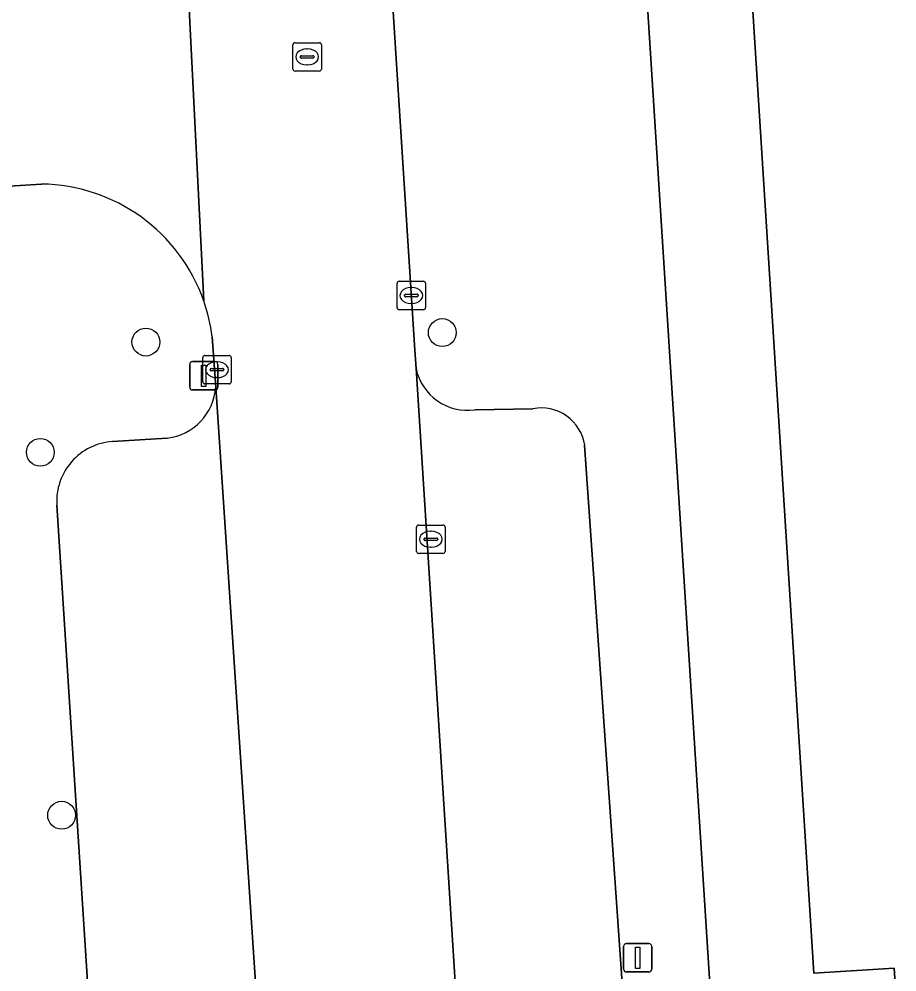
# Model space of a CAD drawing. Extents: x 159680 to 160786, y 387323 to 388340.
# Drawn here: x 160354.58 to 160385.47, y 387804.95 to 387838.45 of the extents above; entities that cross this region are included whole.
import ezdxf

# ---------------------------------------------------------------- set-up
doc = ezdxf.new("R2010")
doc.units = 0
for name, color, linetype in [('IMGEO_Boom', 7, 'Continuous'), ('IMGEO_Erf', 7, 'Continuous'), ('IMGEO_Kolk', 7, 'Continuous'), ('IMGEO_Lichtmast', 7, 'Continuous'), ('IMGEO_Pand', 7, 'Continuous'), ('IMGEO_Parkeervlak_open', 7, 'Continuous'), ('IMGEO_Rijbaan_lokaal_open', 7, 'Continuous'), ('IMGEO_Rioolput', 7, 'Continuous'), ('IMGEO_Voetpad_open', 7, 'Continuous')]:
    doc.layers.add(name, color=color, linetype=linetype)

msp = doc.modelspace()

# ---------------------------------------------------------------- linework, layer by layer
at = {"layer": 'IMGEO_Boom'}
for centre in [(160369.473, 387827.427), (160359.046, 387827.092), (160355.333, 387823.217), (160356.082, 387810.458)]:
    msp.add_circle(centre, 0.489, dxfattribs=at)
at = {"layer": 'IMGEO_Erf'}
msp.add_lwpolyline([(160433.008, 387803.861), (160431.313, 387803.751), (160431.102, 387803.737), (160431.285, 387800.785), (160385.845, 387797.887), (160385.372, 387805.079), (160382.547, 387804.9), (160379.786, 387848.356), (160391.965, 387849.14), (160391.896, 387850.211), (160376.036, 387849.196), (160380.058, 387786.16), (160380.134, 387784.972)], dxfattribs=at)
at = {"layer": 'IMGEO_Kolk'}
for p, q in [((160367.885, 387828.304), (160367.885, 387829.156)), ((160367.96, 387829.23), (160368.812, 387829.23)), ((160368.886, 387829.156), (160368.886, 387828.304)), ((160368.144, 387828.724), (160368.144, 387828.736)), ((160368.187, 387828.773), (160368.585, 387828.773)), ((160368.373, 387829.01), (160368.398, 387829.01)), ((160368.628, 387828.736), (160368.628, 387828.724)), ((160368.582, 387828.687), (160368.184, 387828.687)), ((160368.396, 387828.45), (160368.371, 387828.45)), ((160368.812, 387828.23), (160367.96, 387828.23)), ((160361.048, 387825.696), (160361.048, 387826.548)), ((160361.123, 387826.622), (160361.975, 387826.622)), ((160361.536, 387826.402), (160361.561, 387826.402)), ((160362.049, 387826.548), (160362.049, 387825.696)), ((160361.307, 387826.116), (160361.307, 387826.128)), ((160361.745, 387826.079), (160361.347, 387826.079)), ((160361.35, 387826.165), (160361.748, 387826.165)), ((160361.791, 387826.128), (160361.791, 387826.116)), ((160361.559, 387825.842), (160361.534, 387825.842)), ((160361.975, 387825.622), (160361.123, 387825.622)), ((160368.646, 387820.661), (160369.498, 387820.661)), ((160368.571, 387819.735), (160368.571, 387820.587)), ((160369.059, 387820.441), (160369.084, 387820.441)), ((160369.572, 387820.587), (160369.572, 387819.735)), ((160368.83, 387820.155), (160368.83, 387820.167)), ((160369.268, 387820.118), (160368.87, 387820.118)), ((160368.873, 387820.204), (160369.271, 387820.204)), ((160369.314, 387820.167), (160369.314, 387820.155)), ((160369.498, 387819.661), (160368.646, 387819.661)), ((160369.082, 387819.881), (160369.057, 387819.881))]:
    msp.add_line(p, q, dxfattribs=at)
for points in [[(160367.885, 387828.304), (160367.885, 387829.156)], [(160367.96, 387829.23), (160368.812, 387829.23)], [(160368.886, 387829.156), (160368.886, 387828.304)], [(160368.812, 387828.23), (160367.96, 387828.23)], [(160361.048, 387825.696), (160361.048, 387826.548)], [(160361.123, 387826.622), (160361.975, 387826.622)], [(160362.049, 387826.548), (160362.049, 387825.696)], [(160361.975, 387825.622), (160361.123, 387825.622)], [(160368.646, 387820.661), (160369.498, 387820.661)], [(160368.571, 387819.735), (160368.571, 387820.587)], [(160369.572, 387820.587), (160369.572, 387819.735)], [(160369.498, 387819.661), (160368.646, 387819.661)]]:
    msp.add_lwpolyline(points, dxfattribs=at)
for centre, radius, start, end in [((160367.962, 387829.154), 0.0765, 91.552, 178.448), ((160367.962, 387829.154), 0.0765, 91.552, 178.448), ((160368.81, 387829.154), 0.0765, 1.552, 88.448), ((160368.81, 387829.154), 0.0765, 1.552, 88.448), ((160368.184, 387828.733), 0.0403, 85.8775, 175.7526), ((160368.181, 387828.723), 0.0366, 178.938, 274.7102), ((160368.585, 387828.73), 0.043, 264.8664, 352.4533), ((160368.589, 387828.735), 0.0386, 1.7309, 96.639), ((160367.962, 387828.306), 0.0765, 181.552, 268.448), ((160367.962, 387828.306), 0.0765, 181.552, 268.448), ((160368.81, 387828.306), 0.0765, 271.552, 358.448), ((160368.81, 387828.306), 0.0765, 271.552, 358.448), ((160361.125, 387826.546), 0.0765, 91.552, 178.448), ((160361.125, 387826.546), 0.0765, 91.552, 178.448), ((160361.973, 387826.546), 0.0765, 1.552, 88.448), ((160361.973, 387826.546), 0.0765, 1.552, 88.448), ((160361.347, 387826.125), 0.0403, 85.8775, 175.7526), ((160361.344, 387826.115), 0.0366, 178.938, 274.7102), ((160361.748, 387826.122), 0.043, 264.8664, 352.4533), ((160361.752, 387826.127), 0.0386, 1.7309, 96.639), ((160361.125, 387825.698), 0.0765, 181.552, 268.448), ((160361.125, 387825.698), 0.0765, 181.552, 268.448), ((160361.973, 387825.698), 0.0765, 271.552, 358.448), ((160361.973, 387825.698), 0.0765, 271.552, 358.448), ((160368.648, 387820.585), 0.0765, 91.552, 178.448), ((160368.648, 387820.585), 0.0765, 91.552, 178.448), ((160369.496, 387820.585), 0.0765, 1.552, 88.448), ((160369.496, 387820.585), 0.0765, 1.552, 88.448), ((160368.87, 387820.164), 0.0403, 85.8775, 175.7526), ((160368.867, 387820.154), 0.0366, 178.938, 274.7102), ((160369.271, 387820.161), 0.043, 264.8664, 352.4533), ((160369.275, 387820.166), 0.0386, 1.7309, 96.639), ((160368.648, 387819.737), 0.0765, 181.552, 268.448), ((160368.648, 387819.737), 0.0765, 181.552, 268.448), ((160369.496, 387819.737), 0.0765, 271.552, 358.448), ((160369.496, 387819.737), 0.0765, 271.552, 358.448)]:
    msp.add_arc(centre, radius, start, end, dxfattribs=at)
for centre, major_axis, ratio, start_param, end_param in [((160368.372, 387828.73), (-0.387, 0.002), 0.722429, 4.712389, 7.853982), ((160368.397, 387828.73), (-0.39, 0.002), 0.717154, 1.570796, 4.712389), ((160361.535, 387826.122), (-0.387, 0.002), 0.722429, 4.712389, 7.853982), ((160361.56, 387826.122), (-0.39, 0.002), 0.717154, 1.570796, 4.712389), ((160369.058, 387820.161), (-0.387, 0.002), 0.722429, 4.712389, 7.853982), ((160369.083, 387820.161), (-0.39, 0.002), 0.717154, 1.570796, 4.712389)]:
    msp.add_ellipse(centre, major_axis=major_axis, ratio=ratio, start_param=start_param, end_param=end_param, dxfattribs=at)
at = {"layer": 'IMGEO_Lichtmast'}
for p, q in [((160360.688, 387826.408), (160361.478, 387826.408)), ((160361.478, 387826.408), (160360.688, 387826.408)), ((160360.588, 387825.508), (160360.588, 387826.308)), ((160360.588, 387826.308), (160360.588, 387825.508)), ((160361.578, 387826.308), (160361.578, 387825.508)), ((160361.578, 387825.508), (160361.578, 387826.308)), ((160361.478, 387825.408), (160360.688, 387825.408)), ((160360.688, 387825.408), (160361.478, 387825.408)), ((160375.954, 387805.948), (160376.744, 387805.948)), ((160376.744, 387805.948), (160375.954, 387805.948)), ((160375.854, 387805.048), (160375.854, 387805.848)), ((160375.854, 387805.848), (160375.854, 387805.048)), ((160376.844, 387805.848), (160376.844, 387805.048)), ((160376.844, 387805.048), (160376.844, 387805.848)), ((160376.744, 387804.948), (160375.954, 387804.948)), ((160375.954, 387804.948), (160376.744, 387804.948))]:
    msp.add_line(p, q, dxfattribs=at)
for points in [[(160361.008, 387826.283), (160361.158, 387826.283), (160361.158, 387825.533), (160361.008, 387825.533), (160361.008, 387826.283)], [(160376.274, 387805.823), (160376.424, 387805.823), (160376.424, 387805.073), (160376.274, 387805.073), (160376.274, 387805.823)]]:
    msp.add_lwpolyline(points, dxfattribs=at)
for centre, start, end in [((160360.688, 387826.308), 90, 180), ((160360.688, 387826.308), 90, 180), ((160361.478, 387826.308), 0, 90), ((160361.478, 387826.308), 360, 90), ((160360.688, 387825.508), 180, 270), ((160360.688, 387825.508), 180, 270), ((160361.478, 387825.508), 270, 0), ((160361.478, 387825.508), 270, 0), ((160375.954, 387805.848), 90, 180), ((160375.954, 387805.848), 90, 180), ((160376.744, 387805.848), 0, 90), ((160376.744, 387805.848), 360, 90), ((160375.954, 387805.048), 180, 270), ((160375.954, 387805.048), 180, 270), ((160376.744, 387805.048), 270, 0), ((160376.744, 387805.048), 270, 0)]:
    msp.add_arc(centre, 0.1, start, end, dxfattribs=at)
at = {"layer": 'IMGEO_Pand'}
msp.add_lwpolyline([(160379.786, 387848.356), (160382.547, 387804.9), (160385.372, 387805.079), (160385.845, 387797.887)], dxfattribs=at)
at = {"layer": 'IMGEO_Parkeervlak_open'}
for points in [[(160368.549, 387826.16), (160371.239, 387783.941)], [(160364.047, 387783.661), (160363.967, 387788.585), (160361.508, 387825.513)], [(160372.664, 387824.749), (160370.62, 387824.716)], [(160359.801, 387823.719), (160357.876, 387823.595)], [(160376.986, 387787.656), (160374.482, 387823.471)], [(160355.915, 387821.364), (160358.048, 387788.224), (160358.133, 387786.741)]]:
    msp.add_lwpolyline(points, dxfattribs=at)
for centre, radius, start, end in [((160370.356, 387826.544), 1.847, 191.9987, 278.2292), ((160359.567, 387825.651), 1.946, 276.9052, 355.9418), ((160372.954, 387823.229), 1.548, 9.0035, 100.7843), ((160358.01, 387821.5), 2.099, 93.6474, 183.723)]:
    msp.add_arc(centre, radius, start, end, dxfattribs=at)
at = {"layer": 'IMGEO_Rijbaan_lokaal_open'}
for points in [[(160371.703, 387776.667), (160371.389, 387781.586), (160371.239, 387783.941), (160368.549, 387826.16), (160368.508, 387826.804), (160367.352, 387844.94), (160366.963, 387851.075), (160366.555, 387857.5), (160366.492, 387858.487), (160364.043, 387897.063)], [(160361.083, 387828.537), (160360.24, 387845.358)], [(160360.24, 387845.358), (160361.083, 387828.537)], [(160284.342, 387828.267), (160323.684, 387830.662), (160324.971, 387830.743), (160330.568, 387831.093), (160345.586, 387832.034), (160355.377, 387832.647)], [(160361.378, 387827.281), (160361.508, 387825.513), (160363.967, 387788.585), (160364.047, 387783.661), (160364.675, 387774.613)]]:
    msp.add_lwpolyline(points, dxfattribs=at)
for centre, radius, start, end in [((160355.295, 387826.517), 6.13, 19.2377, 89.2323), ((160355.366, 387826.532), 6.058, 7.1053, 19.3299)]:
    msp.add_arc(centre, radius, start, end, dxfattribs=at)
at = {"layer": 'IMGEO_Rioolput'}
for p, q in [((160364.22, 387836.692), (160364.22, 387837.544)), ((160364.295, 387837.618), (160365.147, 387837.618)), ((160365.221, 387837.544), (160365.221, 387836.692)), ((160364.479, 387837.112), (160364.479, 387837.124)), ((160364.917, 387837.075), (160364.519, 387837.075)), ((160364.522, 387837.161), (160364.92, 387837.161)), ((160364.708, 387837.398), (160364.733, 387837.398)), ((160364.963, 387837.124), (160364.963, 387837.112)), ((160364.731, 387836.838), (160364.706, 387836.838)), ((160365.147, 387836.618), (160364.295, 387836.618))]:
    msp.add_line(p, q, dxfattribs=at)
for points in [[(160364.22, 387836.692), (160364.22, 387837.544)], [(160364.295, 387837.618), (160365.147, 387837.618)], [(160365.221, 387837.544), (160365.221, 387836.692)], [(160365.147, 387836.618), (160364.295, 387836.618)]]:
    msp.add_lwpolyline(points, dxfattribs=at)
for centre, radius, start, end in [((160364.297, 387837.542), 0.0765, 91.552, 178.448), ((160364.297, 387837.542), 0.0765, 91.552, 178.448), ((160365.145, 387837.542), 0.0765, 1.552, 88.448), ((160365.145, 387837.542), 0.0765, 1.552, 88.448), ((160364.519, 387837.121), 0.0403, 85.8775, 175.7526), ((160364.516, 387837.111), 0.0366, 178.938, 274.7102), ((160364.92, 387837.118), 0.043, 264.8664, 352.4533), ((160364.924, 387837.123), 0.0386, 1.7309, 96.639), ((160364.297, 387836.694), 0.0765, 181.552, 268.448), ((160364.297, 387836.694), 0.0765, 181.552, 268.448), ((160365.145, 387836.694), 0.0765, 271.552, 358.448), ((160365.145, 387836.694), 0.0765, 271.552, 358.448)]:
    msp.add_arc(centre, radius, start, end, dxfattribs=at)
for centre, major_axis, ratio, start_param, end_param in [((160364.707, 387837.118), (-0.387, 0.002), 0.722429, 4.712389, 7.853982), ((160364.732, 387837.118), (-0.39, 0.002), 0.717154, 1.570796, 4.712389)]:
    msp.add_ellipse(centre, major_axis=major_axis, ratio=ratio, start_param=start_param, end_param=end_param, dxfattribs=at)
at = {"layer": 'IMGEO_Voetpad_open'}
for points in [[(160375.778, 387852.378), (160367.462, 387851.104), (160366.963, 387851.075), (160367.352, 387844.94), (160368.508, 387826.804), (160368.549, 387826.16)], [(160375.149, 387785.977), (160380.058, 387786.16), (160376.036, 387849.196), (160375.778, 387852.378)], [(160355.377, 387832.647), (160345.586, 387832.034)], [(160361.508, 387825.513), (160361.378, 387827.281)], [(160370.62, 387824.716), (160372.664, 387824.749)], [(160357.876, 387823.595), (160359.801, 387823.719)], [(160374.482, 387823.471), (160376.986, 387787.656)], [(160358.133, 387786.741), (160358.048, 387788.224), (160355.915, 387821.364)]]:
    msp.add_lwpolyline(points, dxfattribs=at)
for centre, radius, start, end in [((160355.295, 387826.517), 6.13, 19.2377, 89.2323), ((160355.366, 387826.532), 6.058, 7.1053, 19.3299), ((160370.356, 387826.544), 1.847, 191.9987, 278.2292), ((160359.567, 387825.651), 1.946, 276.9052, 355.9418), ((160372.954, 387823.229), 1.548, 9.0035, 100.7843), ((160358.01, 387821.5), 2.099, 93.6474, 183.723)]:
    msp.add_arc(centre, radius, start, end, dxfattribs=at)

doc.saveas('drawing.dxf')
